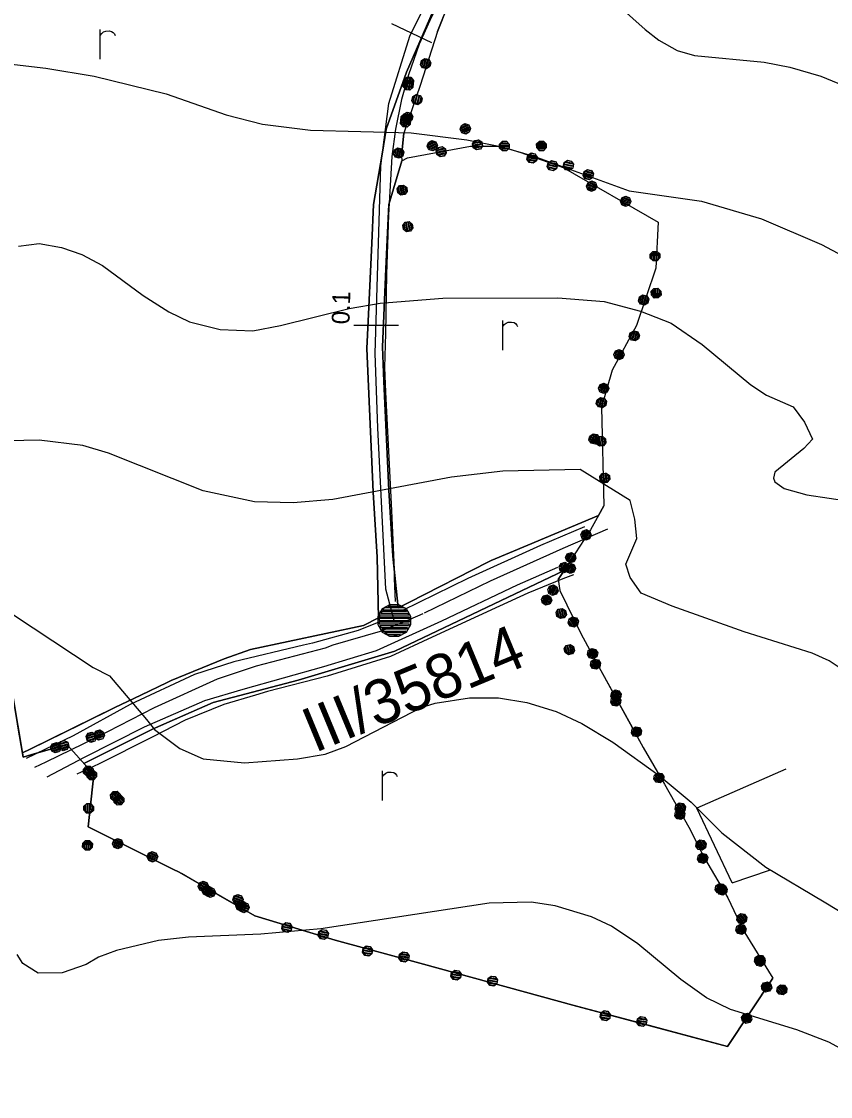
# Model space of a CAD drawing. Extents: x -645676 to -642474, y -1077513 to -1072613.
# Drawn here: x -644024.6 to -643751.8, y -1077512.6 to -1077150 of the extents above; entities that cross this region are included whole.
import ezdxf

# ---------------------------------------------------------------- set-up
doc = ezdxf.new("R2010")
doc.units = 0
for name, color, linetype in [('KULTURY_STAV', 7, 'Continuous'), ('KULTURY_ZNACKY', 7, 'Continuous'), ('M_stn__komunikace', 7, 'Continuous'), ('OBVOD_PU', 7, 'Continuous'), ('Odvodnen__cesty_pr_kopem___navr_en_', 7, 'Continuous'), ('P__kop___st_vaj_c_', 7, 'Continuous'), ('PC_NAVRH', 7, 'Continuous'), ('PC_STAN_NAVRH', 7, 'Continuous'), ('PLYNOVOD', 7, 'Continuous'), ('Popis_silnice_II__a_III__t__dy', 7, 'Continuous'), ('SPRAV_HR_STAV', 7, 'Continuous'), ('VRSTEVNICE', 7, 'Continuous'), ('Zahrada___st_vaj_c_', 7, 'Continuous')]:
    doc.layers.add(name, color=color, linetype=linetype)

# ---------------------------------------------------------------- blocks, each defined once
blk = doc.blocks.new('$406')
blk.add_lwpolyline([(-0.19, 0.72), (0.2, 0.72), (0.54, 0.53), (0.73, 0.19), (0.73, -0.2), (0.54, -0.54), (0.2, -0.73), (-0.19, -0.73), (-0.53, -0.54), (-0.72, -0.2), (-0.72, 0.19), (-0.53, 0.53), (-0.2, 0.72), (-0.28, 0.64), (0.28, 0.64), (0.44, 0.56), (-0.44, 0.56), (-0.52, 0.48), (0.52, 0.48), (0.56, 0.4), (-0.55, 0.4), (-0.6, 0.32), (0.6, 0.32), (0.68, 0.24), (-0.59, 0.24), (-0.65, 0.24), (-0.68, 0.16), (0.59, 0.16), (0.68, 0.16), (0.68, 0.08), (-0.59, 0.08), (-0.68, 0.08), (-0.68, 0), (0.59, 0), (0.68, 0), (0.68, -0.08), (-0.59, -0.08), (-0.68, -0.08), (-0.68, -0.16), (0.59, -0.16), (0.68, -0.16), (0.65, -0.24), (-0.62, -0.24), (-0.65, -0.24), (-0.6, -0.32), (0.6, -0.32), (0.56, -0.4), (-0.55, -0.4), (-0.52, -0.48), (0.52, -0.48), (0.44, -0.56), (-0.44, -0.56), (-0.28, -0.64), (0.28, -0.64), (-0.02, -0.69)])
blk = doc.blocks.new('$944')
blk.add_line((0, 1.5), (0, -1.5))
blk = doc.blocks.new('$479')
for points in [[(0, 0), (0, 1.27), (0, 2)], [(0, 1.6), (0.1, 1.73), (0.23, 1.84), (0.37, 1.89), (0.6, 1.9), (0.77, 1.87), (0.87, 1.8), (0.96, 1.7), (1, 1.6)]]:
    blk.add_lwpolyline(points)
blk = doc.blocks.new('2$0620')
for points in [[(-1.07, 0.32), (-0.88, 0.13), (-0.88, -0.14), (-1.07, -0.33), (-1.34, -0.33), (-1.53, -0.14), (-1.53, 0.13), (-1.34, 0.32), (-1.07, 0.32), (-1.08, 0.28), (-1.32, 0.28), (-1.4, 0.2), (-1, 0.2), (-0.92, 0.12), (-1.48, 0.12), (-1.48, 0.04), (-0.92, 0.04), (-0.92, -0.04), (-1.48, -0.04), (-1.48, -0.12), (-0.92, -0.12), (-1, -0.2), (-1.4, -0.2), (-1.32, -0.28), (-1.08, -0.28)], [(1.43, 0.32), (1.62, 0.13), (1.62, -0.14), (1.43, -0.33), (1.16, -0.33), (0.97, -0.14), (0.97, 0.13), (1.16, 0.32), (1.43, 0.32), (1.4, 0.28), (1.16, 0.28), (1.08, 0.2), (1.48, 0.2), (1.56, 0.12), (1, 0.12), (1, 0.04), (1.56, 0.04), (1.56, -0.04), (1, -0.04), (1, -0.12), (1.56, -0.12), (1.48, -0.2), (1.08, -0.2), (1.16, -0.28), (1.4, -0.28)]]:
    blk.add_lwpolyline(points)

msp = doc.modelspace()

# ---------------------------------------------------------------- linework, layer by layer
at = {"layer": 'KULTURY_STAV'}
for points in [[(-643866.97, -1077103.2), (-643894.71, -1077167.13), (-643901.57, -1077186.37), (-643903, -1077194.82), (-643905.87, -1077211.72), (-643906.48, -1077224.83), (-643907.59, -1077248.74), (-643908.13, -1077260.37), (-643905.98, -1077308.84), (-643904.64, -1077330.74), (-643904.14, -1077351.15), (-643909.22, -1077353.74), (-643947.31, -1077361.87), (-643956.2, -1077365.05), (-643974.11, -1077372.33), (-643975.48, -1077372.99), (-643984.36, -1077377.26), (-643993.09, -1077381.45), (-644021.65, -1077395.51), (-644024.2, -1077396.76), (-644024.01, -1077398.19), (-644031.37, -1077354.12)], [(-643877.5, -1077136.27), (-643884.3, -1077153.42), (-643890.16, -1077171.58), (-643895.66, -1077187.72), (-643896.33, -1077194.29), (-643896.44, -1077195.39), (-643896.33, -1077197.02), (-643900.73, -1077211.79), (-643901.26, -1077223.51), (-643901.71, -1077233.46), (-643902.89, -1077259.78), (-643902.37, -1077271.42), (-643900.75, -1077308.14), (-643899.33, -1077330.4), (-643897.56, -1077347.8), (-643894.01, -1077346), (-643867.12, -1077332.31), (-643866.22, -1077331.85), (-643853.89, -1077326.68), (-643830.02, -1077316.68), (-643828.17, -1077313.39), (-643832.72, -1077321.51), (-643834.86, -1077324.81), (-643843.58, -1077338.25), (-643841.61, -1077335.21), (-643898.67, -1077362.37), (-643931.27, -1077372.21), (-643959.96, -1077379.76), (-643976.56, -1077387.04), (-643980.43, -1077388.74), (-644003.51, -1077400.35), (-644000.18, -1077404.08), (-644008.09, -1077395.22), (-644009.28, -1077393.89), (-644021.38, -1077397.42), (-644024.01, -1077398.19), (-644024.2, -1077396.76), (-644021.65, -1077395.51), (-644004.45, -1077387.04), (-643993.09, -1077381.45), (-643984.36, -1077377.26), (-643975.48, -1077372.99), (-643974.11, -1077372.33), (-643956.2, -1077365.05), (-643947.31, -1077361.87), (-643909.22, -1077353.74), (-643904.14, -1077351.15), (-643904.64, -1077330.74), (-643905.98, -1077308.84), (-643908.13, -1077260.37), (-643907.59, -1077248.74), (-643906.48, -1077224.83), (-643905.87, -1077211.72), (-643903, -1077194.82), (-643901.57, -1077186.37), (-643894.71, -1077167.13), (-643866.97, -1077103.2)], [(-643863.2, -1077192.03), (-643856.22, -1077194.21), (-643841.96, -1077199.32), (-643809.87, -1077217.71), (-643810.65, -1077233.21), (-643817.18, -1077252.52), (-643825.44, -1077267.66), (-643828.95, -1077280.09), (-643828.17, -1077313.39), (-643830.02, -1077316.68), (-643853.89, -1077326.68), (-643866.22, -1077331.85), (-643867.12, -1077332.31), (-643894.01, -1077346), (-643897.56, -1077347.8), (-643899.33, -1077330.4), (-643900.75, -1077308.14), (-643902.37, -1077271.42), (-643902.89, -1077259.78), (-643901.71, -1077233.46), (-643901.26, -1077223.51), (-643900.73, -1077211.79), (-643896.33, -1077197.02), (-643894.36, -1077196.03), (-643873.21, -1077192.07), (-643863.2, -1077192.03)], [(-643841.61, -1077335.21), (-643843.58, -1077338.25), (-643843.07, -1077342.01), (-643836, -1077356.43), (-643829.23, -1077368.92), (-643814.93, -1077394.9), (-643807.75, -1077407.25), (-643799.51, -1077421.76), (-643794.27, -1077432.28), (-643786.42, -1077445.68), (-643781.18, -1077456.53), (-643771.27, -1077472.71), (-643786.46, -1077495.78), (-643814.48, -1077488.27), (-643816.13, -1077487.83), (-643818.27, -1077487.26), (-643838.68, -1077481.78), (-643889, -1077468.03), (-643918.84, -1077459.89), (-643945.93, -1077451.7), (-643956.75, -1077445.46), (-643970.6, -1077437.47), (-643971.62, -1077436.88), (-643973.26, -1077436.06), (-643988.81, -1077428.31), (-644002.12, -1077421.68), (-644000.18, -1077404.08), (-644003.51, -1077400.35), (-643980.43, -1077388.74), (-643959.96, -1077379.76), (-643931.27, -1077372.21), (-643898.67, -1077362.37), (-643841.61, -1077335.21)]]:
    msp.add_lwpolyline(points, dxfattribs=at)
at = {"layer": 'M_stn__komunikace'}
for p, q in [((-643827.02, -1077321.25), (-643842.04, -1077327.74)), ((-643842.04, -1077327.74), (-643866.51, -1077338.83)), ((-643866.51, -1077338.83), (-643888.8, -1077349.6)), ((-643889.19, -1077349.8), (-643896.18, -1077352.86)), ((-643895.79, -1077352.65), (-643903.58, -1077355.79)), ((-643903.58, -1077355.79), (-643919.64, -1077360.35)), ((-643919.64, -1077360.35), (-643922.2, -1077361.39)), ((-643922.2, -1077361.39), (-643945.45, -1077367.51)), ((-643945.45, -1077367.51), (-643958.61, -1077371.91)), ((-643958.61, -1077371.91), (-643979.89, -1077381.58)), ((-643979.89, -1077381.58), (-643999.56, -1077391.68)), ((-643999.56, -1077391.68), (-644016.33, -1077399.86)), ((-644016.33, -1077399.86), (-644020.15, -1077401.68))]:
    msp.add_line(p, q, dxfattribs=at)
at = {"layer": 'OBVOD_PU'}
msp.add_lwpolyline([(-643877.5, -1077136.27), (-643884.3, -1077153.42), (-643890.16, -1077171.58), (-643895.66, -1077187.72), (-643896.33, -1077194.29), (-643896.44, -1077195.39), (-643896.33, -1077197.02), (-643894.36, -1077196.03), (-643873.21, -1077192.07), (-643863.2, -1077192.03), (-643856.22, -1077194.21), (-643841.96, -1077199.32), (-643809.87, -1077217.71), (-643810.65, -1077233.21), (-643817.18, -1077252.52), (-643825.44, -1077267.66), (-643828.95, -1077280.09), (-643828.17, -1077313.39), (-643832.72, -1077321.51), (-643834.86, -1077324.81), (-643843.58, -1077338.25), (-643843.07, -1077342.01), (-643836, -1077356.43), (-643829.23, -1077368.92), (-643819.26, -1077387.04), (-643814.93, -1077394.9), (-643807.75, -1077407.25), (-643799.51, -1077421.76), (-643794.27, -1077432.28), (-643786.42, -1077445.68), (-643781.18, -1077456.53), (-643771.27, -1077472.71), (-643786.46, -1077495.78), (-643838.68, -1077481.78), (-643889, -1077468.03), (-643918.84, -1077459.89), (-643945.93, -1077451.7), (-643970.6, -1077437.47), (-643971.62, -1077436.88), (-643973.26, -1077436.06), (-644002.12, -1077421.68), (-644000.18, -1077404.08), (-644008.09, -1077395.22), (-644009.28, -1077393.89), (-644021.38, -1077397.42), (-644024.01, -1077398.19), (-644025.87, -1077387.04)], dxfattribs=at)
at = {"layer": 'Odvodnen__cesty_pr_kopem___navr_en_'}
msp.add_lwpolyline([(-643836.98, -1077047.1), (-643838.88, -1077049.61), (-643847.69, -1077067.59), (-643856.21, -1077085.66), (-643864.87, -1077103.69), (-643873.54, -1077121.71), (-643882.2, -1077139.74), (-643886.89, -1077149.68), (-643890.5, -1077157.7), (-643894.07, -1077168.03), (-643896.45, -1077176.29), (-643898.47, -1077186.35), (-643899.68, -1077195.54), (-643900.84, -1077215.28), (-643901.46, -1077235.22), (-643901.81, -1077255.3), (-643902.22, -1077266.76), (-643901.78, -1077275.03), (-643900.81, -1077295.01), (-643899.85, -1077314.98), (-643898.89, -1077334.96), (-643898.86, -1077337.87), (-643898.62, -1077345.72)], dxfattribs=at)
at = {"layer": 'P__kop___st_vaj_c_'}
for points in [[(-643834.69, -1077320.54), (-643849.59, -1077326.79), (-643874.05, -1077337.89), (-643896.13, -1077348.71)], [(-644015.89, -1077404.8), (-644003.27, -1077398.21), (-643983.09, -1077387.97), (-643962.79, -1077379.07), (-643949.87, -1077375.19), (-643922.65, -1077367.63), (-643904.9, -1077362.18), (-643882.81, -1077352.18), (-643857.27, -1077340.02), (-643843.7, -1077334.1)], [(-643903.54, -1077352.37), (-643911.04, -1077355.44), (-643926.48, -1077359.74), (-643929.44, -1077360.35), (-643952.92, -1077365.98), (-643966.27, -1077370.31), (-643987.96, -1077380.36), (-644007.17, -1077391.01), (-644023.05, -1077398.63)]]:
    msp.add_lwpolyline(points, dxfattribs=at)
at = {"layer": 'PC_NAVRH'}
msp.add_lwpolyline([(-643898.91, -1077352.03), (-643901.72, -1077341.53), (-643904.41, -1077287.1), (-643905.27, -1077261.99), (-643903.44, -1077198.67), (-643900.7, -1077177.64), (-643893.62, -1077155.01), (-643874.6, -1077116.77), (-643837.9, -1077040.04), (-643805.1, -1076971.45), (-643801.63, -1076960.8), (-643802.71, -1076952.91), (-643806.77, -1076944.54), (-643812.03, -1076939.04), (-643819.32, -1076935.33), (-643825.86, -1076933.99), (-643836.35, -1076933.93)], dxfattribs=at)
at = {"layer": 'PLYNOVOD'}
msp.add_lwpolyline([(-643838.44, -1077336.64), (-643842.02, -1077338.03), (-643853.89, -1077342.88), (-643863.44, -1077347.29), (-643886.07, -1077357.66), (-643900.09, -1077364.18), (-643921.49, -1077370.83), (-643941.58, -1077376.01), (-643945.63, -1077377.25), (-643956.34, -1077380.46), (-643969.39, -1077385.65), (-643980.48, -1077391.41), (-643998.66, -1077400.57), (-644005.88, -1077403.93)], dxfattribs=at)
at = {"layer": 'SPRAV_HR_STAV'}
for p, q in [((-643884.3, -1077153.42), (-643877.5, -1077136.27)), ((-643884.3, -1077153.42), (-643890.16, -1077171.58)), ((-643890.16, -1077171.58), (-643895.66, -1077187.72)), ((-643896.33, -1077194.29), (-643895.66, -1077187.72)), ((-643894.36, -1077196.03), (-643873.21, -1077192.07)), ((-643873.21, -1077192.07), (-643863.2, -1077192.03)), ((-643863.2, -1077192.03), (-643856.22, -1077194.21)), ((-643856.22, -1077194.21), (-643841.96, -1077199.32)), ((-643896.44, -1077195.39), (-643896.33, -1077194.29)), ((-643896.44, -1077195.39), (-643896.33, -1077197.02)), ((-643896.33, -1077197.02), (-643894.36, -1077196.03)), ((-643841.96, -1077199.32), (-643809.87, -1077217.71)), ((-643809.87, -1077217.71), (-643810.65, -1077233.21)), ((-643810.65, -1077233.21), (-643817.18, -1077252.52)), ((-643817.18, -1077252.52), (-643825.44, -1077267.66)), ((-643825.44, -1077267.66), (-643828.95, -1077280.09)), ((-643828.95, -1077280.09), (-643828.17, -1077313.39)), ((-643828.17, -1077313.39), (-643832.72, -1077321.51)), ((-643832.72, -1077321.51), (-643834.86, -1077324.81)), ((-643834.86, -1077324.81), (-643843.58, -1077338.25)), ((-643843.58, -1077338.25), (-643843.07, -1077342.01)), ((-643843.07, -1077342.01), (-643836, -1077356.43)), ((-644031.37, -1077354.12), (-644024.01, -1077398.19)), ((-643836, -1077356.43), (-643829.23, -1077368.92)), ((-643829.23, -1077368.92), (-643814.93, -1077394.9)), ((-644021.38, -1077397.42), (-644009.28, -1077393.89)), ((-644009.28, -1077393.89), (-644008.09, -1077395.22)), ((-644008.09, -1077395.22), (-644000.18, -1077404.08)), ((-643814.93, -1077394.9), (-643807.75, -1077407.25)), ((-644024.01, -1077398.19), (-644021.38, -1077397.42)), ((-644000.18, -1077404.08), (-644002.12, -1077421.68)), ((-643807.75, -1077407.25), (-643799.51, -1077421.76)), ((-644002.12, -1077421.68), (-643973.26, -1077436.06)), ((-643799.51, -1077421.76), (-643794.27, -1077432.28)), ((-643794.27, -1077432.28), (-643786.42, -1077445.68)), ((-643973.26, -1077436.06), (-643971.62, -1077436.88)), ((-643971.62, -1077436.88), (-643970.6, -1077437.47)), ((-643970.6, -1077437.47), (-643945.93, -1077451.7)), ((-643786.42, -1077445.68), (-643781.18, -1077456.53)), ((-643945.93, -1077451.7), (-643918.84, -1077459.89)), ((-643781.18, -1077456.53), (-643771.27, -1077472.71)), ((-643918.84, -1077459.89), (-643889, -1077468.03)), ((-643889, -1077468.03), (-643838.68, -1077481.78)), ((-643786.46, -1077495.78), (-643771.27, -1077472.71)), ((-643838.68, -1077481.78), (-643786.46, -1077495.78))]:
    msp.add_line(p, q, dxfattribs=at)
at = {"layer": 'VRSTEVNICE'}
for points in [[(-644084.11, -1077145.02), (-644082.8, -1077157.48), (-644080.92, -1077161.53), (-644079.47, -1077163.12), (-644076.43, -1077164.14), (-644049.06, -1077162.69), (-644036.61, -1077163.41), (-644016.33, -1077165.73), (-644000.11, -1077168.48), (-643975.78, -1077174.42), (-643955.51, -1077181.51), (-643943.34, -1077184.7), (-643927.12, -1077186.73), (-643893.23, -1077187.6), (-643874.41, -1077189.92), (-643863.11, -1077192.23), (-643851.81, -1077195.42), (-643819.66, -1077207.15), (-643795.33, -1077210.63), (-643775.06, -1077216.56), (-643754.78, -1077225.25), (-643738.56, -1077233.94)], [(-643822.56, -1077145.31), (-643814.31, -1077152.7), (-643809.72, -1077156.29), (-643803.44, -1077159.79), (-643797.65, -1077161.53), (-643774.19, -1077163.7), (-643765.5, -1077165.44), (-643755.07, -1077168.48), (-643744.94, -1077172.68)], [(-644025.6, -1077225.83), (-644018.65, -1077224.96), (-644011.12, -1077226.26), (-644004.17, -1077228.58), (-643997.21, -1077232.35), (-643983.6, -1077242.49), (-643974.91, -1077247.99), (-643967.96, -1077251.32), (-643957.53, -1077253.93), (-643946.53, -1077254.36), (-643937.26, -1077252.62), (-643914.09, -1077246.83), (-643903.66, -1077245.09), (-643882.52, -1077243.35)], [(-643882.52, -1077243.35), (-643843.7, -1077243.21), (-643828.06, -1077244.51), (-643815.9, -1077247.7), (-643805.47, -1077251.75), (-643795.04, -1077259), (-643778.68, -1077272.61), (-643773.32, -1077276.08), (-643764.34, -1077279.99), (-643760.58, -1077285.21), (-643757.82, -1077290.86), (-643760.72, -1077294.04), (-643770.57, -1077302.01), (-643771, -1077304.03), (-643770.57, -1077305.34), (-643767.38, -1077307.51), (-643759.71, -1077309.68), (-643737.12, -1077313.01)], [(-643747.83, -1077368.63), (-643752.18, -1077365.73), (-643757.97, -1077363.12), (-643780.85, -1077355.88), (-643805.18, -1077347.19), (-643815.61, -1077342.85), (-643819.36, -1077337.53), (-643820.8, -1077333.03), (-643817.11, -1077324.42), (-643817.78, -1077317.94), (-643819.36, -1077311.57), (-643836.17, -1077301.14), (-643862.24, -1077301.72), (-643879.62, -1077303.74), (-643919.59, -1077311.27), (-643932.91, -1077312.43), (-643945.95, -1077312), (-643963.33, -1077308.38), (-643995.19, -1077295.63), (-644003.88, -1077293.03), (-644018.65, -1077291.29), (-644034.29, -1077291.58)], [(-644047.61, -1077336.76), (-644000.43, -1077367.96), (-643994.9, -1077370.8), (-643982.44, -1077385.42), (-643979.69, -1077388.9), (-643971.15, -1077395.27), (-643963.33, -1077398.75), (-643949.42, -1077400.05), (-643931.47, -1077398.75), (-643922.2, -1077397.15), (-643915.25, -1077394.55), (-643889.76, -1077381.37), (-643885.12, -1077379.92), (-643873.54, -1077378.18), (-643863.69, -1077378.18), (-643854.13, -1077379.77), (-643844.28, -1077382.82), (-643835.59, -1077386.87), (-643825.17, -1077393.1), (-643809.53, -1077404.4), (-643798.81, -1077413.37), (-643788.38, -1077423.66), (-643773.56, -1077435.27), (-643753.97, -1077446.93), (-643720.9, -1077466.96)], [(-643726.79, -1077512.64), (-643734.8, -1077505.05), (-643742.04, -1077499.98), (-643752.32, -1077494.33), (-643763.18, -1077490.13), (-643785.49, -1077483.32), (-643793.6, -1077479.41), (-643802.28, -1077473.19), (-643816.77, -1077461.17), (-643825.6, -1077455.23), (-643832.41, -1077452.04), (-643844.57, -1077448.28), (-643852.68, -1077447.12), (-643866.88, -1077447.41), (-643923.65, -1077456.1), (-643943.92, -1077457.83), (-643968.25, -1077458.85), (-643978.39, -1077460.01), (-643992.58, -1077463.34), (-643998.66, -1077465.66), (-644002.72, -1077468.12), (-644010.83, -1077470.87), (-644018.94, -1077471.01)], [(-644018.94, -1077471.01), (-644024.15, -1077467.83), (-644026.03, -1077464.79)]]:
    msp.add_lwpolyline(points, dxfattribs=at)
at = {"layer": 'Zahrada___st_vaj_c_'}
for p, q in [((-643766.83, -1077402.19), (-643796.86, -1077415.34)), ((-643784.95, -1077440.59), (-643796.86, -1077415.34)), ((-643784.95, -1077440.59), (-643772.4, -1077436.31))]:
    msp.add_line(p, q, dxfattribs=at)

# ---------------------------------------------------------------- block references
at = {"layer": 'KULTURY_ZNACKY', "xscale": 5, "yscale": 5}
for p in [(-643998.03, -1077162.71), (-643862.31, -1077260.94), (-643902.88, -1077412.74)]:
    msp.add_blockref('$479', p, dxfattribs=at)
at = {"layer": 'PC_STAN_NAVRH'}
for p, xscale, yscale, rotation in [((-643893.06, -1077153.9), 5, 4.999999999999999, 64.661679), ((-643904.99, -1077252.48), 4.999999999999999, 5, 89.886265)]:
    msp.add_blockref('$944', p, dxfattribs=dict(at, xscale=xscale, yscale=yscale, rotation=rotation))
at = {"layer": 'PC_STAN_NAVRH', "xscale": 7.5, "yscale": 7.5}
msp.add_blockref('$406', (-643898.91, -1077352.03), dxfattribs=at)
at = {"layer": 'SPRAV_HR_STAV'}
for p, xscale, yscale, rotation in [((-643889.67, -1077170.07), 5, 5, -103.483971), ((-643894.55, -1077176.88), 5, 5.000000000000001, 85.646346), ((-643894.7, -1077177.98), 5, 5.000000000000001, 85.760532), ((-643895.8, -1077188.14), 4.999999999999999, 5.000000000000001, -104.43350899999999), ((-643880.69, -1077189.16), 5, 5.000000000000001, 27.146945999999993), ((-643877.16, -1077192.81), 5, 5.000000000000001, 10.790025), ((-643855.71, -1077192), 5, 5.000000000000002, 0.232949), ((-643846.5, -1077197.25), 5, 5, -11.364218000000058), ((-643839.75, -1077200.11), 5, 5.000000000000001, -13.775797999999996), ((-643895.26, -1077212.85), 5, 5, -81.35950500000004), ((-643826.78, -1077208.02), 5.000000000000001, 5, -24.053180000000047), ((-643810.75, -1077235.19), 5.000000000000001, 5, -88.21872800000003), ((-643816.26, -1077249.79), 5.000000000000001, 4.999999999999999, -104.29752300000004), ((-643825.56, -1077267.88), 5.000000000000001, 5, -114.40280999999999), ((-643830.2, -1077284.5), 5, 4.999999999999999, -101.33152000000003), ((-643828.54, -1077297.59), 5.000000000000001, 5, -83.92238700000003), ((-643836.72, -1077328.66), 5, 5, -115.06222499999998), ((-643844.39, -1077339.49), 5, 5, -118.83902800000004), ((-643842.24, -1077336.19), 5, 4.999999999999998, -118.82571300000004), ((-643841.23, -1077355.59), 5.000000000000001, 4.999999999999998, -77.428424), ((-643835.37, -1077357.72), 5.000000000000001, 5, -58.713444), ((-643827.66, -1077371.82), 4.999999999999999, 5.000000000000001, -56.33171900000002), ((-643820.79, -1077384.25), 4.999999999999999, 5, -55.955033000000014), ((-644007.22, -1077393.27), 5.000000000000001, 4.999999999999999, 16.603562), ((-644004.58, -1077392.52), 4.999999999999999, 5, 16.547699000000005), ((-643997.61, -1077406.93), 5, 5, -42.737528), ((-643996.44, -1077408.27), 5.000000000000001, 4.999999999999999, -42.80107299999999), ((-643806.13, -1077410.03), 5, 5.000000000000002, -54.58828100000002), ((-644002.1, -1077421.47), 5, 5.000000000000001, -91.68756200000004), ((-643799.11, -1077422.47), 4.999999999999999, 5.000000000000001, -55.17959200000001), ((-643986.46, -1077429.48), 5, 5.000000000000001, -20.664653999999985), ((-643791.71, -1077437.42), 5, 4.999999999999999, -58.347655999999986), ((-643957.61, -1077443.89), 5.000000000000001, 4.999999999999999, -20.745517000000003), ((-643785.42, -1077447.38), 5, 5, -54.39503200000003), ((-643956.47, -1077445.64), 5, 5, -24.287652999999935), ((-643955.44, -1077446.21), 5, 4.999999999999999, -24.21696400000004), ((-643929.18, -1077456.76), 5, 5, -10.831811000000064), ((-643778.81, -1077461.44), 5, 5.000000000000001, -59.05949600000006), ((-643901.96, -1077464.5), 5, 4.999999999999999, -9.241482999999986), ((-643772.04, -1077471.45), 4.999999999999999, 4.999999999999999, -53.25124500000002), ((-643872.12, -1077472.64), 5, 5.000000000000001, -9.266612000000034), ((-643776.84, -1077481.16), 5, 5, 57.626374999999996), ((-643821.78, -1077486.31), 5, 5, -8.986633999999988)]:
    msp.add_blockref('2$0620', p, dxfattribs=dict(at, xscale=xscale, yscale=yscale, rotation=rotation))

# ---------------------------------------------------------------- texts
at = {"layer": 'PC_STAN_NAVRH'}
msp.add_text('0.1', height=6, rotation=88.35, dxfattribs=at).set_placement((-643913.99, -1077252.23))
at = {"layer": 'Popis_silnice_II__a_III__t__dy'}
msp.add_text('III/35814', height=15, rotation=22.517, dxfattribs=at).set_placement((-643925.74, -1077396.83))

doc.saveas('drawing.dxf')
